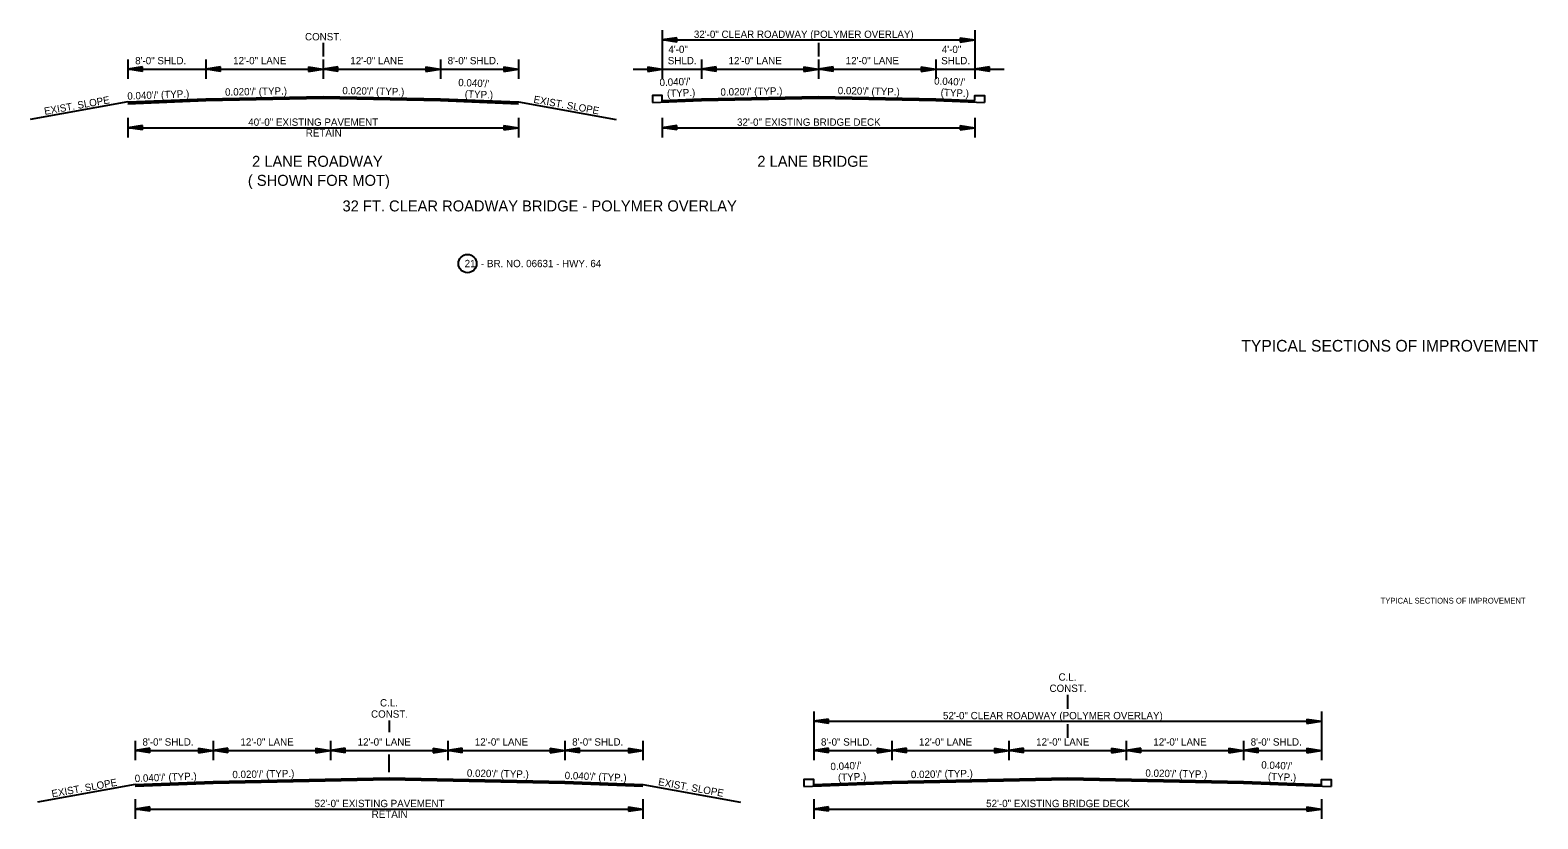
# Model space of a CAD drawing. Extents: x 550980 to 1930787, y -1972975 to 596640.
# Drawn here: x 551002 to 552546, y -1955911 to -1955103 of the extents above; entities that cross this region are included whole.
import ezdxf

# ---------------------------------------------------------------- set-up
doc = ezdxf.new("R2010")
doc.units = 0
for name, color, linetype in [('R_Border', 7, 'Continuous'), ('R_Draft', 7, 'Continuous'), ('S_AREA_CALC', 7, 'Continuous')]:
    doc.layers.add(name, color=color, linetype=linetype)

# ---------------------------------------------------------------- blocks, each defined once
blk = doc.blocks.new('ARROW')
at = {"layer": 'R_Draft'}
for p, q in [((-2, 0.3), (0, 0)), ((-2, 0.3), (-2, -0.3)), ((-2, 0.25), (-0.334, 0)), ((-2, 0.199), (-0.678, 0)), ((-2, 0.149), (-1.011, 0)), ((-2, 0.097), (-1.35, 0)), ((-2, 0.047), (-1.684, 0)), ((-2, -0.3), (0, 0)), ((-2, -0.098), (-1.35, 0)), ((-2, -0.199), (-0.678, 0)), ((-2, -0.25), (-0.334, 0)), ((-2, -0.149), (-1.011, 0)), ((-2, -0.047), (-1.684, 0))]:
    blk.add_line(p, q, dxfattribs=at)

msp = doc.modelspace()

# ---------------------------------------------------------------- linework, layer by layer
at = {"layer": 'R_Border'}
for p, q in [((551649.4, -1955102.8), (551649.4, -1955152.8)), ((551969.4, -1955102.8), (551969.4, -1955152.8)), ((551302.1, -1955116), (551302.1, -1955129.8)), ((551649.4, -1955112.8), (551969.4, -1955112.8)), ((551809.4, -1955115.8), (551809.4, -1955129.8)), ((551102.1, -1955132.8), (551102.1, -1955152.8)), ((551182.1, -1955132.8), (551182.1, -1955152.8)), ((551302.1, -1955132.8), (551302.1, -1955152.8)), ((551422.1, -1955132.8), (551422.1, -1955152.8)), ((551502.1, -1955132.8), (551502.1, -1955152.8)), ((551689.4, -1955132.8), (551689.4, -1955152.8)), ((551809.4, -1955132.8), (551809.4, -1955152.8)), ((551929.4, -1955132.8), (551929.4, -1955152.8)), ((551102.1, -1955142.8), (551502.1, -1955142.8)), ((551619.4, -1955142.8), (551999.4, -1955142.8)), ((551102.1, -1955176.4), (551002.1, -1955194.4)), ((551502.1, -1955176.4), (551602.1, -1955194.4)), ((551102.1, -1955192.8), (551102.1, -1955212.8)), ((551502.1, -1955192.8), (551502.1, -1955212.8)), ((551649.4, -1955192.8), (551649.4, -1955212.8)), ((551969.4, -1955192.8), (551969.4, -1955212.8)), ((551102.1, -1955202.8), (551502.1, -1955202.8)), ((551649.4, -1955202.8), (551969.4, -1955202.8)), ((552064.4, -1955783.6), (552064.4, -1955798.1)), ((551804.4, -1955800.6), (551804.4, -1955850.6)), ((552324.4, -1955800.6), (552324.4, -1955850.6)), ((551369.6, -1955810), (551369.6, -1955822)), ((551804.4, -1955810.6), (552324.4, -1955810.6)), ((552064.4, -1955813.6), (552064.4, -1955827.6)), ((551109.6, -1955830.6), (551109.6, -1955850.6)), ((551189.6, -1955830.6), (551189.6, -1955850.6)), ((551309.6, -1955830.6), (551309.6, -1955850.6)), ((551429.6, -1955830.6), (551429.6, -1955850.6)), ((551549.6, -1955830.6), (551549.6, -1955850.6)), ((551629.6, -1955830.6), (551629.6, -1955850.6)), ((551884.4, -1955830.6), (551884.4, -1955850.6)), ((552004.4, -1955830.6), (552004.4, -1955850.6)), ((552124.4, -1955830.6), (552124.4, -1955850.6)), ((552244.4, -1955830.6), (552244.4, -1955850.6)), ((551109.6, -1955840.6), (551629.6, -1955840.6)), ((551804.4, -1955840.6), (552324.4, -1955840.6)), ((551109.6, -1955875.4), (551009.6, -1955893.4)), ((551629.6, -1955875.4), (551729.6, -1955893.4)), ((551109.6, -1955890.6), (551109.6, -1955910.6)), ((551629.6, -1955890.6), (551629.6, -1955910.6)), ((551804.4, -1955890.6), (551804.4, -1955910.6)), ((552324.4, -1955890.6), (552324.4, -1955910.6)), ((551109.6, -1955900.6), (551629.6, -1955900.6)), ((551804.4, -1955900.6), (552324.4, -1955900.6))]:
    msp.add_line(p, q, dxfattribs=at)
for points in [[(551102.1, -1955176.4), (551182.1, -1955173.2), (551302.1, -1955170.8), (551422.1, -1955173.2), (551502.1, -1955176.4)], [(551649.4, -1955176.3), (551649.4, -1955169.8), (551639.4, -1955169.8), (551639.4, -1955177)], [(551649.4, -1955174.8), (551689.4, -1955173.2), (551809.4, -1955170.8), (551929.4, -1955173.2), (551969.4, -1955174.8)], [(551969.4, -1955174.8), (551969.4, -1955169.8), (551979.4, -1955169.8), (551979.4, -1955177)], [(551102.1, -1955176.7), (551182.1, -1955173.5), (551302.1, -1955171.1), (551422.1, -1955173.5), (551502.1, -1955176.7)], [(551102.1, -1955177), (551182.1, -1955173.8), (551302.1, -1955171.4), (551422.1, -1955173.8), (551502.1, -1955177)], [(551102.1, -1955177.3), (551182.1, -1955174.1), (551302.1, -1955171.7), (551422.1, -1955174.1), (551502.1, -1955177.3)], [(551102.1, -1955177.6), (551182.1, -1955174.4), (551302.1, -1955172), (551422.1, -1955174.4), (551502.1, -1955177.6)], [(551102.1, -1955177.9), (551182.1, -1955174.7), (551302.1, -1955172.3), (551422.1, -1955174.7), (551502.1, -1955177.9)], [(551102.1, -1955178.2), (551182.1, -1955175), (551302.1, -1955172.6), (551422.1, -1955175), (551502.1, -1955178.2)], [(551639.4, -1955177), (551689.4, -1955175), (551809.4, -1955172.6), (551929.4, -1955175), (551979.4, -1955177)], [(551649.4, -1955175.1), (551689.4, -1955173.5), (551809.4, -1955171.1), (551929.4, -1955173.5), (551969.4, -1955175.1)], [(551649.4, -1955175.4), (551689.4, -1955173.8), (551809.4, -1955171.4), (551929.4, -1955173.8), (551969.4, -1955175.4)], [(551649.4, -1955175.7), (551689.4, -1955174.1), (551809.4, -1955171.7), (551929.4, -1955174.1), (551969.4, -1955175.7)], [(551649.4, -1955176), (551689.4, -1955174.4), (551809.4, -1955172), (551929.4, -1955174.4), (551969.4, -1955176)], [(551649.4, -1955176.3), (551689.4, -1955174.7), (551809.4, -1955172.3), (551929.4, -1955174.7), (551969.4, -1955176.3)], [(551109.6, -1955875.4), (551189.6, -1955872.2), (551369.6, -1955868.6), (551549.6, -1955872.2), (551629.6, -1955875.4)], [(551109.6, -1955875.7), (551189.6, -1955872.5), (551369.6, -1955868.9), (551549.6, -1955872.5), (551629.6, -1955875.7)], [(551109.6, -1955876), (551189.6, -1955872.8), (551369.6, -1955869.2), (551549.6, -1955872.8), (551629.6, -1955876)], [(551109.6, -1955876.3), (551189.6, -1955873.1), (551369.6, -1955869.5), (551549.6, -1955873.1), (551629.6, -1955876.3)], [(551109.6, -1955876.6), (551189.6, -1955873.4), (551369.6, -1955869.8), (551549.6, -1955873.4), (551629.6, -1955876.6)], [(551109.6, -1955876.9), (551189.6, -1955873.7), (551369.6, -1955870.1), (551549.6, -1955873.7), (551629.6, -1955876.9)], [(551109.6, -1955877.2), (551189.6, -1955874), (551369.6, -1955870.4), (551549.6, -1955874), (551629.6, -1955877.2)], [(551794.4, -1955877.6), (551884.4, -1955874), (552064.4, -1955870.4), (552244.4, -1955874), (552334.4, -1955877.6)], [(551804.4, -1955876.9), (551804.4, -1955870.4), (551794.4, -1955870.4), (551794.4, -1955877.6)], [(551804.4, -1955875.4), (551884.4, -1955872.2), (552064.4, -1955868.6), (552244.4, -1955872.2), (552324.4, -1955875.4)], [(551804.4, -1955875.7), (551884.4, -1955872.5), (552064.4, -1955868.9), (552244.4, -1955872.5), (552324.4, -1955875.7)], [(551804.4, -1955876), (551884.4, -1955872.8), (552064.4, -1955869.2), (552244.4, -1955872.8), (552324.4, -1955876)], [(551804.4, -1955876.3), (551884.4, -1955873.1), (552064.4, -1955869.5), (552244.4, -1955873.1), (552324.4, -1955876.3)], [(551804.4, -1955876.6), (551884.4, -1955873.4), (552064.4, -1955869.8), (552244.4, -1955873.4), (552324.4, -1955876.6)], [(551804.4, -1955876.9), (551884.4, -1955873.7), (552064.4, -1955870.1), (552244.4, -1955873.7), (552324.4, -1955876.9)], [(552324.4, -1955877.6), (552324.4, -1955870.4), (552334.4, -1955870.4), (552334.4, -1955877.6)]]:
    msp.add_lwpolyline(points, dxfattribs=at)
msp.add_circle((551449.9, -1955341.9), 9.34, dxfattribs=at)
at = {"layer": 'R_Draft'}
msp.add_line((551369.6, -1955862.8), (551369.6, -1955844.8), dxfattribs=at)

# ---------------------------------------------------------------- block references
at = {"layer": 'R_Border', "xscale": 7.5, "yscale": 7.5, "rotation": 180}
for p in [(551649.4, -1955112.8), (551102.1, -1955142.8), (551182.1, -1955142.8), (551302.1, -1955142.8), (551689.4, -1955142.8), (551809.4, -1955142.8), (551969.4, -1955142.8), (551102.1, -1955202.8), (551649.4, -1955202.8), (551804.4, -1955810.6), (551109.6, -1955840.6), (551189.6, -1955840.6), (551309.6, -1955840.6), (551429.6, -1955840.6), (551549.6, -1955840.6), (551804.4, -1955840.6), (551884.4, -1955840.6), (552004.4, -1955840.6), (552124.4, -1955840.6), (552244.4, -1955840.6), (551109.6, -1955900.6), (551804.4, -1955900.6)]:
    msp.add_blockref('ARROW', p, dxfattribs=at)
at = {"layer": 'R_Border', "xscale": 7.5, "yscale": 7.5}
for p in [(551969.4, -1955112.8), (551302.1, -1955142.8), (551422.1, -1955142.8), (551502.1, -1955142.8), (551649.4, -1955142.8), (551809.4, -1955142.8), (551929.4, -1955142.8), (551502.1, -1955202.8), (551969.4, -1955202.8), (552324.4, -1955810.6), (551189.6, -1955840.6), (551309.6, -1955840.6), (551429.6, -1955840.6), (551549.6, -1955840.6), (551629.6, -1955840.6), (551884.4, -1955840.6), (552004.4, -1955840.6), (552124.4, -1955840.6), (552244.4, -1955840.6), (552324.4, -1955840.6), (551629.6, -1955900.6), (552324.4, -1955900.6)]:
    msp.add_blockref('ARROW', p, dxfattribs=at)

# ---------------------------------------------------------------- texts
at = {"layer": 'R_Border'}
for s, height, p in [('CONST.', 7.5, (551283.5, -1955113.3)), ('32\'-0" CLEAR ROADWAY (POLYMER OVERLAY)', 7.5, (551681.7, -1955110.8)), ('4\'-0"', 7.5, (551655.6, -1955126.3)), ('4\'-0"', 7.5, (551935.6, -1955126.3)), ('8\'-0" SHLD.', 7.5, (551109.6, -1955137.8)), ('12\'-0" LANE', 7.5, (551209.9, -1955137.8)), ('12\'-0" LANE', 7.5, (551329.9, -1955137.8)), ('8\'-0" SHLD.', 7.5, (551429.6, -1955137.8)), ('SHLD.', 7.5, (551655, -1955137.8)), ('12\'-0" LANE', 7.5, (551717.2, -1955137.8)), ('12\'-0" LANE', 7.5, (551837.2, -1955137.8)), ('SHLD.', 7.5, (551935, -1955137.8)), ('40\'-0" EXISTING PAVEMENT', 7.5, (551225.4, -1955200.8)), ('32\'-0" EXISTING BRIDGE DECK', 7.5, (551725.9, -1955200.8)), ('RETAIN', 7.5, (551284.3, -1955211.8)), ('2 LANE ROADWAY', 11.25, (551229.3, -1955242.8)), ('2 LANE BRIDGE', 11.25, (551746.7, -1955242.8)), ('( SHOWN FOR MOT)', 11.25, (551225, -1955262.3)), ('32 FT. CLEAR ROADWAY BRIDGE - POLYMER OVERLAY', 11.25, (551321.9, -1955288.5)), ('CONST.', 7.5, (552045.9, -1955780.6)), ('C.L.', 7.5, (552055.1, -1955769.1)), ('C.L.', 7.5, (551360.3, -1955795.5)), ('CONST.', 7.5, (551351.1, -1955807)), ('52\'-0" CLEAR ROADWAY (POLYMER OVERLAY)', 7.5, (551936.8, -1955808.6)), ('8\'-0" SHLD.', 7.5, (551117.1, -1955835.6)), ('12\'-0" LANE', 7.5, (551217.4, -1955835.6)), ('12\'-0" LANE', 7.5, (551337.4, -1955835.6)), ('12\'-0" LANE', 7.5, (551457.4, -1955835.6)), ('8\'-0" SHLD.', 7.5, (551557.1, -1955835.6)), ('8\'-0" SHLD.', 7.5, (551811.9, -1955835.6)), ('12\'-0" LANE', 7.5, (551912.2, -1955835.6)), ('12\'-0" LANE', 7.5, (552032.2, -1955835.6)), ('12\'-0" LANE', 7.5, (552152.2, -1955835.6)), ('8\'-0" SHLD.', 7.5, (552251.9, -1955835.6)), ('52\'-0" EXISTING PAVEMENT', 7.5, (551293.3, -1955898.6)), ('52\'-0" EXISTING BRIDGE DECK', 7.5, (551981, -1955898.6)), ('RETAIN', 7.5, (551351.8, -1955909.6))]:
    msp.add_text(s, height=height, dxfattribs=at).set_placement(p)
for s, height, rotation, p in [("0.040'/'", 7.5, 357.7084, (551440.3, -1955160.1)), ("0.040'/'", 7.5, 2.2916, (551646.7, -1955160.2)), ("0.040'/'", 7.5, 357.7084, (551927.6, -1955158.5)), ('EXIST. SLOPE', 7.5, 10.204, (551017.1, -1955189.7)), ("0.040'/' (TYP.)", 7.5, 2.2916, (551101.7, -1955174.1)), ("0.020'/' (TYP.)", 7.5, 1.1458, (551201.7, -1955170)), ("0.020'/' (TYP.)", 7.5, 358.8542, (551321.7, -1955168.4)), ('(TYP.)', 7.5, 357.7084, (551447, -1955171.8)), ('EXIST. SLOPE', 7.5, 349.796, (551517.1, -1955177.2)), ('(TYP.)', 7.5, 2.2916, (551654.3, -1955171.4)), ("0.020'/' (TYP.)", 7.5, 1.1458, (551709, -1955170)), ("0.020'/' (TYP.)", 7.5, 358.8542, (551829, -1955168.4)), ('(TYP.)', 7.5, 357.7084, (551934.3, -1955170.2)), ('TYPICAL SECTIONS OF IMPROVEMENT', 12, 360, (552242.3, -1955432.1)), ("0.040'/' (TYP.)", 7.5, 2.2916, (551109.3, -1955873)), ("0.020'/' (TYP.)", 7.5, 1.1458, (551209.2, -1955869)), ("0.020'/' (TYP.)", 7.5, 358.8542, (551449.2, -1955867.4)), ("0.040'/' (TYP.)", 7.5, 357.7084, (551549.3, -1955869.8)), ("0.040'/'", 7.5, 2.2916, (551821.7, -1955860.8)), ('(TYP.)', 7.5, 2.2916, (551829.4, -1955872)), ("0.020'/' (TYP.)", 7.5, 1.1458, (551904, -1955869)), ("0.020'/' (TYP.)", 7.5, 358.8542, (552144, -1955867.4)), ("0.040'/'", 7.5, 357.7084, (552262.6, -1955859)), ('(TYP.)', 7.5, 357.7084, (552269.4, -1955870.8)), ('EXIST. SLOPE', 7.5, 10.204, (551024.7, -1955888.7)), ('EXIST. SLOPE', 7.5, 349.796, (551644.7, -1955876.1))]:
    msp.add_text(s, height=height, rotation=rotation, dxfattribs=at).set_placement(p)
at = {"layer": 'R_Draft'}
msp.add_text('21  - BR. NO. 06631 - HWY. 64', height=7.5, dxfattribs=at).set_placement((551447, -1955345.6))
at = {"layer": 'S_AREA_CALC'}
msp.add_text('TYPICAL SECTIONS OF IMPROVEMENT', height=5.862, rotation=360, dxfattribs=at).set_placement((552384.9, -1955690.1))

doc.saveas('drawing.dxf')
